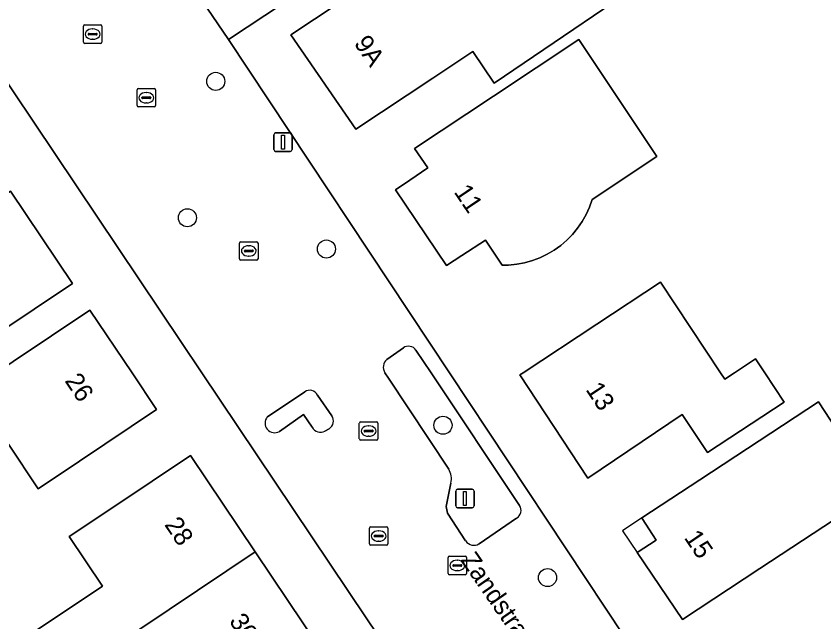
# Model space of a CAD drawing. Extents: x 161772 to 163126, y 383092 to 383917.
# Drawn here: x 162894.43 to 162938.1, y 383736.53 to 383769.28 of the extents above; entities that cross this region are included whole.
import ezdxf

# ---------------------------------------------------------------- set-up
doc = ezdxf.new("R2010")
doc.units = 0
for name, color, linetype in [('IMGEO_Boom', 7, 'Continuous'), ('IMGEO_Brandkraan', 7, 'Continuous'), ('IMGEO_Erf', 7, 'Continuous'), ('IMGEO_Groenvoorziening', 7, 'Continuous'), ('IMGEO_Kolk', 7, 'Continuous'), ('IMGEO_Lichtmast', 7, 'Continuous'), ('IMGEO_Openbare_ruimte_label', 7, 'Continuous'), ('IMGEO_Pand', 7, 'Continuous'), ('IMGEO_Pand_nummerreeks', 7, 'Continuous'), ('IMGEO_Pand_overbouw', 7, 'Continuous'), ('IMGEO_Rioolput', 7, 'Continuous'), ('IMGEO_Woonerf_open', 7, 'Continuous')]:
    doc.layers.add(name, color=color, linetype=linetype)

msp = doc.modelspace()

# ---------------------------------------------------------------- linework, layer by layer
at = {"layer": 'IMGEO_Boom'}
for centre in [(162905.22, 383765.758), (162903.687, 383758.383), (162911.205, 383756.693), (162917.506, 383747.161), (162923.158, 383738.926)]:
    msp.add_circle(centre, 0.489, dxfattribs=at)
at = {"layer": 'IMGEO_Brandkraan'}
for p, q in [((162913.529, 383740.746), (162913.529, 383741.598)), ((162913.604, 383741.672), (162914.456, 383741.672)), ((162914.53, 383741.598), (162914.53, 383740.746)), ((162913.788, 383741.166), (162913.788, 383741.178)), ((162914.226, 383741.129), (162913.828, 383741.129)), ((162913.831, 383741.215), (162914.229, 383741.215)), ((162914.017, 383741.452), (162914.042, 383741.452)), ((162914.272, 383741.178), (162914.272, 383741.166)), ((162914.04, 383740.892), (162914.015, 383740.892)), ((162914.456, 383740.672), (162913.604, 383740.672))]:
    msp.add_line(p, q, dxfattribs=at)
for points in [[(162913.529, 383740.746), (162913.529, 383741.598)], [(162913.604, 383741.672), (162914.456, 383741.672)], [(162914.53, 383741.598), (162914.53, 383740.746)], [(162914.456, 383740.672), (162913.604, 383740.672)]]:
    msp.add_lwpolyline(points, dxfattribs=at)
for centre, radius, start, end in [((162913.606, 383741.596), 0.0765, 91.552, 178.448), ((162913.606, 383741.596), 0.0765, 91.552, 178.448), ((162914.454, 383741.596), 0.0765, 1.552, 88.448), ((162914.454, 383741.596), 0.0765, 1.552, 88.448), ((162913.828, 383741.175), 0.0403, 85.8775, 175.7526), ((162913.825, 383741.165), 0.0366, 178.938, 274.7102), ((162914.229, 383741.172), 0.043, 264.8664, 352.4533), ((162914.233, 383741.177), 0.0386, 1.7309, 96.639), ((162913.606, 383740.748), 0.0765, 181.552, 268.448), ((162913.606, 383740.748), 0.0765, 181.552, 268.448), ((162914.454, 383740.748), 0.0765, 271.552, 358.448), ((162914.454, 383740.748), 0.0765, 271.552, 358.448)]:
    msp.add_arc(centre, radius, start, end, dxfattribs=at)
for centre, major_axis, ratio, start_param, end_param in [((162914.016, 383741.172), (-0.387, 0.002), 0.722429, 4.712389, 7.853982), ((162914.041, 383741.172), (-0.39, 0.002), 0.717154, 1.570796, 4.712389)]:
    msp.add_ellipse(centre, major_axis=major_axis, ratio=ratio, start_param=start_param, end_param=end_param, dxfattribs=at)
at = {"layer": 'IMGEO_Erf'}
for points in [[(162915.726, 383733.217), (162913.358, 383736.746), (162904.473, 383750), (162856.792, 383821.124)], [(162942.856, 383773.833), (162935.821, 383785.756), (162932.733, 383784.234), (162929.105, 383782.138), (162914.922, 383773.999), (162914.873, 383773.967), (162915.783, 383772.598), (162915.939, 383772.702), (162917.749, 383769.979), (162922.213, 383772.946), (162922.767, 383772.114), (162927.763, 383775.435), (162929.958, 383772.236), (162920.273, 383765.653), (162919.127, 383767.377), (162916.962, 383765.938), (162912.798, 383763.17), (162909.285, 383768.279), (162913.122, 383770.83), (162912.211, 383772.2), (162911.85, 383771.961), (162905.913, 383768.022), (162917.856, 383750), (162930.475, 383730.957)]]:
    msp.add_lwpolyline(points, dxfattribs=at)
for points in [[(162924.852, 383768.024), (162929.069, 383761.701), (162925.572, 383759.368), (162925.426, 383758.957), (162925.245, 383758.56), (162925.03, 383758.18), (162924.783, 383757.82), (162924.506, 383757.483), (162924.201, 383757.171), (162923.869, 383756.887), (162923.515, 383756.632), (162923.14, 383756.409), (162922.747, 383756.22), (162922.339, 383756.065), (162921.919, 383755.946), (162921.49, 383755.864), (162921.056, 383755.819), (162920.698, 383755.813), (162919.812, 383757.177), (162918.518, 383756.336), (162917.704, 383755.807), (162914.945, 383759.898), (162915.715, 383760.42), (162916.688, 383761.08), (162915.973, 383762.134), (162920.241, 383764.965)], [(162878.218, 383747.409), (162883.348, 383751.757), (162886.598, 383754.512), (162887.679, 383755.237), (162887.463, 383755.364), (162889.964, 383757.043), (162894.116, 383759.827), (162897.469, 383754.827), (162893.316, 383752.043), (162890.82, 383750.373), (162891.796, 383748.911), (162892.021, 383749.087), (162893.367, 383750), (162894.265, 383750.609), (162898.418, 383753.393), (162900.694, 383750), (162902.009, 383748.008), (162897.856, 383745.225), (162895.627, 383743.732), (162894.009, 383746.147), (162889.861, 383742.941), (162887.663, 383745.677), (162885.022, 383748.941), (162880.307, 383744.944)], [(162932.738, 383749.648), (162933.271, 383750), (162934.408, 383750.75), (162934.903, 383750), (162935.951, 383748.414), (162931.813, 383745.683), (162930.438, 383747.736), (162925.341, 383744.305), (162921.652, 383749.88), (162921.834, 383750), (162925.826, 383752.635), (162929.267, 383754.906), (162932.506, 383750)], [(162937.803, 383748.423), (162940.987, 383743.575), (162934.643, 383739.408), (162930.464, 383736.662), (162928.01, 383740.278), (162929.039, 383740.954), (162928.269, 383742.125), (162928.255, 383742.147), (162931.388, 383744.206)], [(162897.297, 383741.14), (162899.702, 383742.752), (162903.855, 383745.535), (162907.35, 383740.32), (162910.844, 383735.106), (162906.697, 383732.234), (162904.364, 383730.671), (162902.669, 383733.2), (162898.301, 383730.272), (162896.459, 383733.021), (162894.759, 383735.559), (162899.092, 383738.462)]]:
    msp.add_lwpolyline(points, close=True, dxfattribs=at)
at = {"layer": 'IMGEO_Groenvoorziening'}
for points in [[(162915.369, 383751.346), (162914.478, 383750.722)], [(162921.648, 383742.83), (162916.861, 383750), (162916.042, 383751.226)], [(162914.37, 383750), (162914.562, 383749.709), (162917.817, 383744.79)], [(162910.028, 383748.969), (162908.009, 383747.613)], [(162911.494, 383747.671), (162910.723, 383748.784)], [(162908.667, 383746.831), (162909.973, 383747.739), (162910.439, 383747.059)], [(162911.119, 383746.837), (162911.352, 383746.972)], [(162917.936, 383744.032), (162917.679, 383742.775), (162917.741, 383742.401), (162918.732, 383740.904)], [(162919.453, 383740.745), (162921.485, 383742.135)]]:
    msp.add_lwpolyline(points, dxfattribs=at)
for centre, radius, start, end in [((162915.648, 383750.962), 0.475, 33.8426, 125.9376), ((162914.808, 383750.304), 0.533, 128.289, 214.6961), ((162910.295, 383748.575), 0.476, 26.0363, 124.1521), ((162911.088, 383747.39), 0.494, 302.3249, 34.7087), ((162908.404, 383747.278), 0.518, 139.7227, 300.434), ((162910.888, 383747.28), 0.5, 206.271, 297.5684), ((162916.907, 383744.259), 1.053, 347.5651, 30.2792), ((162921.225, 383742.563), 0.501, 301.3388, 32.2629), ((162919.179, 383741.216), 0.545, 214.9484, 300.1791)]:
    msp.add_arc(centre, radius, start, end, dxfattribs=at)
at = {"layer": 'IMGEO_Kolk'}
for p, q in [((162900.963, 383764.447), (162900.963, 383765.299)), ((162901.038, 383765.373), (162901.89, 383765.373)), ((162901.451, 383765.153), (162901.476, 383765.153)), ((162901.964, 383765.299), (162901.964, 383764.447)), ((162901.222, 383764.867), (162901.222, 383764.879)), ((162901.66, 383764.83), (162901.262, 383764.83)), ((162901.265, 383764.916), (162901.663, 383764.916)), ((162901.706, 383764.879), (162901.706, 383764.867)), ((162901.89, 383764.373), (162901.038, 383764.373)), ((162901.474, 383764.593), (162901.449, 383764.593)), ((162906.507, 383756.161), (162906.507, 383757.013)), ((162906.582, 383757.087), (162907.434, 383757.087)), ((162906.995, 383756.867), (162907.02, 383756.867)), ((162907.508, 383757.013), (162907.508, 383756.161)), ((162906.766, 383756.581), (162906.766, 383756.593)), ((162907.204, 383756.544), (162906.806, 383756.544)), ((162906.809, 383756.63), (162907.207, 383756.63)), ((162907.25, 383756.593), (162907.25, 383756.581)), ((162907.434, 383756.087), (162906.582, 383756.087)), ((162907.018, 383756.307), (162906.993, 383756.307)), ((162912.983, 383746.423), (162912.983, 383747.275)), ((162913.058, 383747.349), (162913.91, 383747.349)), ((162913.984, 383747.275), (162913.984, 383746.423)), ((162913.242, 383746.843), (162913.242, 383746.855)), ((162913.68, 383746.806), (162913.282, 383746.806)), ((162913.285, 383746.892), (162913.683, 383746.892)), ((162913.471, 383747.129), (162913.496, 383747.129)), ((162913.726, 383746.855), (162913.726, 383746.843)), ((162913.494, 383746.569), (162913.469, 383746.569)), ((162913.91, 383746.349), (162913.058, 383746.349)), ((162917.779, 383739.153), (162917.779, 383740.005)), ((162917.854, 383740.079), (162918.706, 383740.079)), ((162918.267, 383739.859), (162918.292, 383739.859)), ((162918.78, 383740.005), (162918.78, 383739.153)), ((162918.038, 383739.573), (162918.038, 383739.585)), ((162918.476, 383739.536), (162918.078, 383739.536)), ((162918.081, 383739.622), (162918.479, 383739.622)), ((162918.522, 383739.585), (162918.522, 383739.573)), ((162918.706, 383739.079), (162917.854, 383739.079)), ((162918.29, 383739.299), (162918.265, 383739.299))]:
    msp.add_line(p, q, dxfattribs=at)
for points in [[(162900.963, 383764.447), (162900.963, 383765.299)], [(162901.038, 383765.373), (162901.89, 383765.373)], [(162901.964, 383765.299), (162901.964, 383764.447)], [(162901.89, 383764.373), (162901.038, 383764.373)], [(162906.507, 383756.161), (162906.507, 383757.013)], [(162906.582, 383757.087), (162907.434, 383757.087)], [(162907.508, 383757.013), (162907.508, 383756.161)], [(162907.434, 383756.087), (162906.582, 383756.087)], [(162912.983, 383746.423), (162912.983, 383747.275)], [(162913.058, 383747.349), (162913.91, 383747.349)], [(162913.984, 383747.275), (162913.984, 383746.423)], [(162913.91, 383746.349), (162913.058, 383746.349)], [(162917.779, 383739.153), (162917.779, 383740.005)], [(162917.854, 383740.079), (162918.706, 383740.079)], [(162918.78, 383740.005), (162918.78, 383739.153)], [(162918.706, 383739.079), (162917.854, 383739.079)]]:
    msp.add_lwpolyline(points, dxfattribs=at)
for centre, radius, start, end in [((162901.04, 383765.297), 0.0765, 91.552, 178.448), ((162901.04, 383765.297), 0.0765, 91.552, 178.448), ((162901.888, 383765.297), 0.0765, 1.552, 88.448), ((162901.888, 383765.297), 0.0765, 1.552, 88.448), ((162901.262, 383764.876), 0.0403, 85.8775, 175.7526), ((162901.259, 383764.866), 0.0366, 178.938, 274.7102), ((162901.663, 383764.873), 0.043, 264.8664, 352.4533), ((162901.667, 383764.878), 0.0386, 1.7309, 96.639), ((162901.04, 383764.449), 0.0765, 181.552, 268.448), ((162901.04, 383764.449), 0.0765, 181.552, 268.448), ((162901.888, 383764.449), 0.0765, 271.552, 358.448), ((162901.888, 383764.449), 0.0765, 271.552, 358.448), ((162906.584, 383757.011), 0.0765, 91.552, 178.448), ((162906.584, 383757.011), 0.0765, 91.552, 178.448), ((162907.432, 383757.011), 0.0765, 1.552, 88.448), ((162907.432, 383757.011), 0.0765, 1.552, 88.448), ((162906.806, 383756.59), 0.0403, 85.8775, 175.7526), ((162906.803, 383756.58), 0.0366, 178.938, 274.7102), ((162907.207, 383756.587), 0.043, 264.8664, 352.4533), ((162907.211, 383756.592), 0.0386, 1.7309, 96.639), ((162906.584, 383756.163), 0.0765, 181.552, 268.448), ((162906.584, 383756.163), 0.0765, 181.552, 268.448), ((162907.432, 383756.163), 0.0765, 271.552, 358.448), ((162907.432, 383756.163), 0.0765, 271.552, 358.448), ((162913.06, 383747.273), 0.0765, 91.552, 178.448), ((162913.06, 383747.273), 0.0765, 91.552, 178.448), ((162913.908, 383747.273), 0.0765, 1.552, 88.448), ((162913.908, 383747.273), 0.0765, 1.552, 88.448), ((162913.282, 383746.852), 0.0403, 85.8775, 175.7526), ((162913.279, 383746.842), 0.0366, 178.938, 274.7102), ((162913.683, 383746.849), 0.043, 264.8664, 352.4533), ((162913.687, 383746.854), 0.0386, 1.7309, 96.639), ((162913.06, 383746.425), 0.0765, 181.552, 268.448), ((162913.06, 383746.425), 0.0765, 181.552, 268.448), ((162913.908, 383746.425), 0.0765, 271.552, 358.448), ((162913.908, 383746.425), 0.0765, 271.552, 358.448), ((162917.856, 383740.003), 0.0765, 91.552, 178.448), ((162917.856, 383740.003), 0.0765, 91.552, 178.448), ((162918.704, 383740.003), 0.0765, 1.552, 88.448), ((162918.704, 383740.003), 0.0765, 1.552, 88.448), ((162918.078, 383739.582), 0.0403, 85.8775, 175.7526), ((162918.075, 383739.572), 0.0366, 178.938, 274.7102), ((162918.479, 383739.579), 0.043, 264.8664, 352.4533), ((162918.483, 383739.584), 0.0386, 1.7309, 96.639), ((162917.856, 383739.155), 0.0765, 181.552, 268.448), ((162917.856, 383739.155), 0.0765, 181.552, 268.448), ((162918.704, 383739.155), 0.0765, 271.552, 358.448), ((162918.704, 383739.155), 0.0765, 271.552, 358.448)]:
    msp.add_arc(centre, radius, start, end, dxfattribs=at)
for centre, major_axis, ratio, start_param, end_param in [((162901.45, 383764.873), (-0.387, 0.002), 0.722429, 4.712389, 7.853982), ((162901.475, 383764.873), (-0.39, 0.002), 0.717154, 1.570796, 4.712389), ((162906.994, 383756.587), (-0.387, 0.002), 0.722429, 4.712389, 7.853982), ((162907.019, 383756.587), (-0.39, 0.002), 0.717154, 1.570796, 4.712389), ((162913.47, 383746.849), (-0.387, 0.002), 0.722429, 4.712389, 7.853982), ((162913.495, 383746.849), (-0.39, 0.002), 0.717154, 1.570796, 4.712389), ((162918.266, 383739.579), (-0.387, 0.002), 0.722429, 4.712389, 7.853982), ((162918.291, 383739.579), (-0.39, 0.002), 0.717154, 1.570796, 4.712389)]:
    msp.add_ellipse(centre, major_axis=major_axis, ratio=ratio, start_param=start_param, end_param=end_param, dxfattribs=at)
at = {"layer": 'IMGEO_Lichtmast'}
for p, q in [((162908.459, 383762.966), (162909.249, 383762.966)), ((162909.249, 383762.966), (162908.459, 383762.966)), ((162908.359, 383762.066), (162908.359, 383762.866)), ((162908.359, 383762.866), (162908.359, 383762.066)), ((162909.349, 383762.866), (162909.349, 383762.066)), ((162909.349, 383762.066), (162909.349, 383762.866)), ((162909.249, 383761.966), (162908.459, 383761.966)), ((162908.459, 383761.966), (162909.249, 383761.966)), ((162918.198, 383742.799), (162918.198, 383743.599)), ((162918.198, 383743.599), (162918.198, 383742.799)), ((162918.298, 383743.699), (162919.088, 383743.699)), ((162919.088, 383743.699), (162918.298, 383743.699)), ((162919.188, 383743.599), (162919.188, 383742.799)), ((162919.188, 383742.799), (162919.188, 383743.599)), ((162919.088, 383742.699), (162918.298, 383742.699)), ((162918.298, 383742.699), (162919.088, 383742.699))]:
    msp.add_line(p, q, dxfattribs=at)
for points in [[(162908.779, 383762.841), (162908.929, 383762.841), (162908.929, 383762.091), (162908.779, 383762.091), (162908.779, 383762.841)], [(162918.618, 383743.574), (162918.768, 383743.574), (162918.768, 383742.824), (162918.618, 383742.824), (162918.618, 383743.574)]]:
    msp.add_lwpolyline(points, dxfattribs=at)
for centre, start, end in [((162908.459, 383762.866), 90, 180), ((162908.459, 383762.866), 90, 180), ((162909.249, 383762.866), 0, 90), ((162909.249, 383762.866), 360, 90), ((162908.459, 383762.066), 180, 270), ((162908.459, 383762.066), 180, 270), ((162909.249, 383762.066), 270, 0), ((162909.249, 383762.066), 270, 0), ((162918.298, 383743.599), 90, 180), ((162918.298, 383743.599), 90, 180), ((162919.088, 383743.599), 0, 90), ((162919.088, 383743.599), 360, 90), ((162918.298, 383742.799), 180, 270), ((162918.298, 383742.799), 180, 270), ((162919.088, 383742.799), 270, 0), ((162919.088, 383742.799), 270, 0)]:
    msp.add_arc(centre, 0.1, start, end, dxfattribs=at)
at = {"layer": 'IMGEO_Pand'}
for points in [[(162929.958, 383772.236), (162927.763, 383775.435), (162922.767, 383772.114), (162922.213, 383772.946), (162917.749, 383769.979), (162915.939, 383772.702), (162915.783, 383772.598), (162915.74, 383772.57), (162913.122, 383770.83), (162909.285, 383768.279), (162912.798, 383763.17), (162916.962, 383765.938), (162919.127, 383767.377), (162920.273, 383765.653)], [(162929.069, 383761.701), (162924.852, 383768.024), (162920.241, 383764.965), (162915.973, 383762.134), (162916.688, 383761.08), (162915.715, 383760.42), (162914.945, 383759.898), (162917.704, 383755.807), (162918.518, 383756.336), (162919.812, 383757.177), (162920.698, 383755.813), (162921.056, 383755.819), (162921.49, 383755.864), (162921.919, 383755.946), (162922.339, 383756.065), (162922.747, 383756.22), (162923.14, 383756.409), (162923.515, 383756.632), (162923.869, 383756.887), (162924.201, 383757.171), (162924.506, 383757.483), (162924.783, 383757.82), (162925.03, 383758.18), (162925.245, 383758.56), (162925.426, 383758.957), (162925.572, 383759.368)], [(162887.663, 383745.677), (162891.796, 383748.911), (162890.82, 383750.373), (162893.316, 383752.043), (162897.469, 383754.827), (162894.116, 383759.827), (162889.964, 383757.043), (162887.463, 383755.364), (162887.679, 383755.237), (162886.598, 383754.512), (162883.348, 383751.757), (162878.218, 383747.409), (162880.307, 383744.944), (162885.022, 383748.941)], [(162925.826, 383752.635), (162921.834, 383750), (162921.652, 383749.88), (162925.341, 383744.305), (162930.438, 383747.736), (162931.813, 383745.683), (162935.951, 383748.414), (162934.903, 383750), (162934.408, 383750.75), (162933.271, 383750), (162932.738, 383749.648), (162932.506, 383750), (162929.267, 383754.906)], [(162887.663, 383745.677), (162889.861, 383742.941), (162894.009, 383746.147), (162895.627, 383743.732), (162897.856, 383745.225), (162902.009, 383748.008), (162900.694, 383750), (162898.418, 383753.393), (162894.265, 383750.609), (162893.367, 383750), (162892.021, 383749.087), (162891.796, 383748.911)], [(162940.987, 383743.575), (162937.803, 383748.423), (162931.388, 383744.206), (162928.255, 383742.147), (162928.269, 383742.125), (162929.039, 383740.954), (162928.01, 383740.278), (162930.464, 383736.662), (162934.643, 383739.408)], [(162896.459, 383733.021), (162907.35, 383740.32), (162903.855, 383745.535), (162899.702, 383742.752), (162897.297, 383741.14), (162899.092, 383738.462), (162894.759, 383735.559)], [(162896.459, 383733.021), (162898.301, 383730.272), (162902.669, 383733.2), (162904.364, 383730.671), (162906.697, 383732.234), (162910.844, 383735.106), (162907.35, 383740.32)]]:
    msp.add_lwpolyline(points, close=True, dxfattribs=at)
at = {"layer": 'IMGEO_Pand_overbouw'}
msp.add_lwpolyline([(162928.255, 383742.147), (162927.209, 383741.459), (162928.01, 383740.278), (162929.039, 383740.954)], close=True, dxfattribs=at)
at = {"layer": 'IMGEO_Rioolput'}
for p, q in [((162898.067, 383767.886), (162898.067, 383768.738)), ((162898.142, 383768.812), (162898.994, 383768.812)), ((162899.068, 383768.738), (162899.068, 383767.886)), ((162898.326, 383768.306), (162898.326, 383768.318)), ((162898.764, 383768.269), (162898.366, 383768.269)), ((162898.369, 383768.355), (162898.767, 383768.355)), ((162898.555, 383768.592), (162898.58, 383768.592)), ((162898.81, 383768.318), (162898.81, 383768.306)), ((162898.994, 383767.812), (162898.142, 383767.812)), ((162898.578, 383768.032), (162898.553, 383768.032))]:
    msp.add_line(p, q, dxfattribs=at)
for points in [[(162898.067, 383767.886), (162898.067, 383768.738)], [(162898.142, 383768.812), (162898.994, 383768.812)], [(162899.068, 383768.738), (162899.068, 383767.886)], [(162898.994, 383767.812), (162898.142, 383767.812)]]:
    msp.add_lwpolyline(points, dxfattribs=at)
for centre, radius, start, end in [((162898.144, 383768.736), 0.0765, 91.552, 178.448), ((162898.144, 383768.736), 0.0765, 91.552, 178.448), ((162898.992, 383768.736), 0.0765, 1.552, 88.448), ((162898.992, 383768.736), 0.0765, 1.552, 88.448), ((162898.366, 383768.315), 0.0403, 85.8775, 175.7526), ((162898.363, 383768.305), 0.0366, 178.938, 274.7102), ((162898.767, 383768.312), 0.043, 264.8664, 352.4533), ((162898.771, 383768.317), 0.0386, 1.7309, 96.639), ((162898.144, 383767.888), 0.0765, 181.552, 268.448), ((162898.144, 383767.888), 0.0765, 181.552, 268.448), ((162898.992, 383767.888), 0.0765, 271.552, 358.448), ((162898.992, 383767.888), 0.0765, 271.552, 358.448)]:
    msp.add_arc(centre, radius, start, end, dxfattribs=at)
for centre, major_axis, ratio, start_param, end_param in [((162898.554, 383768.312), (-0.387, 0.002), 0.722429, 4.712389, 7.853982), ((162898.579, 383768.312), (-0.39, 0.002), 0.717154, 1.570796, 4.712389)]:
    msp.add_ellipse(centre, major_axis=major_axis, ratio=ratio, start_param=start_param, end_param=end_param, dxfattribs=at)
at = {"layer": 'IMGEO_Woonerf_open'}
for points in [[(162873.948, 383800.922), (162876.861, 383802.89), (162875.938, 383804.266), (162858.88, 383829.451), (162855.97, 383827.554), (162853.559, 383826.004), (162856.792, 383821.124), (162904.473, 383750), (162913.358, 383736.746), (162915.726, 383733.217), (162916.289, 383732.376), (162919.339, 383734.319), (162924.455, 383726.286), (162927.712, 383721.441), (162929.086, 383722.366)], [(162952.064, 383807.239), (162936.815, 383799.858), (162938.802, 383796.345), (162920.456, 383785.5), (162913.822, 383781.578), (162906.983, 383777.512), (162901.61, 383774.369), (162905.913, 383768.022), (162911.85, 383771.961), (162912.211, 383772.2), (162912.122, 383772.334), (162914.783, 383774.103), (162914.873, 383773.967), (162914.922, 383773.999), (162929.105, 383782.138), (162932.733, 383784.234), (162935.821, 383785.756), (162941.629, 383788.705)], [(162931.697, 383727.448), (162937.751, 383718.561), (162938.53, 383719.071), (162935.46, 383723.674), (162930.451, 383730.999), (162930.475, 383730.957), (162917.856, 383750), (162905.913, 383768.022), (162901.61, 383774.369)], [(162914.478, 383750.722), (162915.369, 383751.346)], [(162916.042, 383751.226), (162916.861, 383750), (162921.648, 383742.83)], [(162917.817, 383744.79), (162914.562, 383749.709), (162914.37, 383750)], [(162908.009, 383747.613), (162910.028, 383748.969)], [(162910.723, 383748.784), (162911.494, 383747.671)], [(162910.439, 383747.059), (162909.973, 383747.739), (162908.667, 383746.831)], [(162911.352, 383746.972), (162911.119, 383746.837)], [(162918.732, 383740.904), (162917.741, 383742.401), (162917.679, 383742.775), (162917.936, 383744.032)], [(162921.485, 383742.135), (162919.453, 383740.745)]]:
    msp.add_lwpolyline(points, dxfattribs=at)
for centre, radius, start, end in [((162915.648, 383750.962), 0.475, 33.8426, 125.9376), ((162914.808, 383750.304), 0.533, 128.289, 214.6961), ((162910.295, 383748.575), 0.476, 26.0363, 124.1521), ((162911.088, 383747.39), 0.494, 302.3249, 34.7087), ((162908.404, 383747.278), 0.518, 139.7227, 300.434), ((162910.888, 383747.28), 0.5, 206.271, 297.5684), ((162916.907, 383744.259), 1.053, 347.5651, 30.2792), ((162921.225, 383742.563), 0.501, 301.3388, 32.2629), ((162919.179, 383741.216), 0.545, 214.9484, 300.1791)]:
    msp.add_arc(centre, radius, start, end, dxfattribs=at)

# ---------------------------------------------------------------- texts
at = {"layer": 'IMGEO_Openbare_ruimte_label'}
msp.add_text('Zandstraat', height=1, rotation=304.6589, dxfattribs=at).set_placement((162918.42, 383739.872))
at = {"layer": 'IMGEO_Pand_nummerreeks'}
for s, rotation, p in [('9A', 304.5148, (162912.662, 383767.815)), ('11', 303.9934, (162918.066, 383759.777)), ('26', 303.6974, (162897.028, 383749.566)), ('13', 303.4928, (162925.194, 383749.094)), ('28', 303.828, (162902.419, 383741.785)), ('15', 304.1595, (162930.51, 383741.082)), ('30', 303.828, (162905.914, 383736.571))]:
    msp.add_text(s, height=1, rotation=rotation, dxfattribs=at).set_placement(p)

doc.saveas('drawing.dxf')
